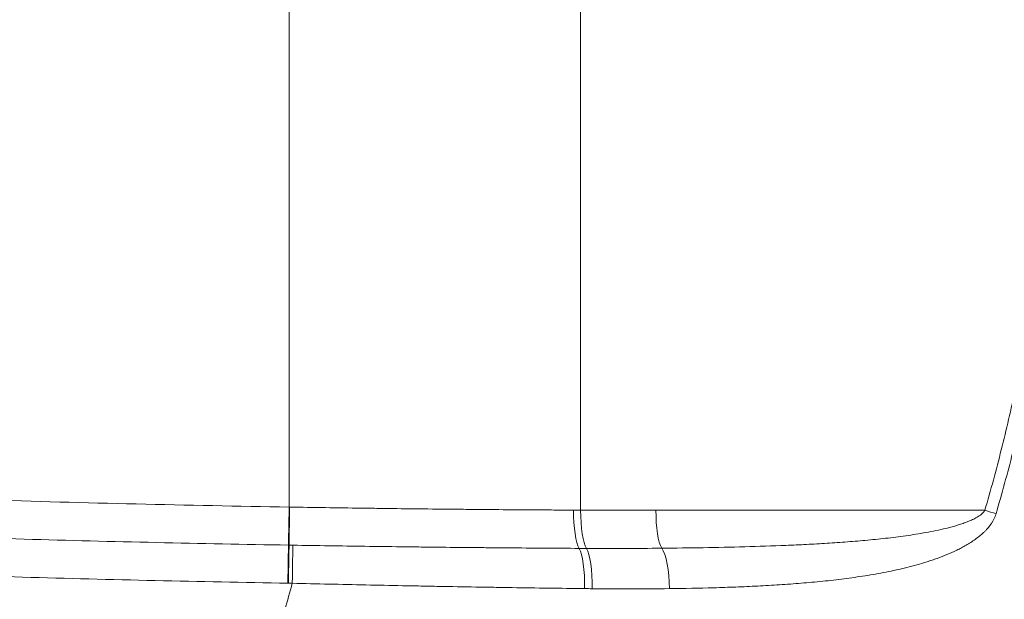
# Model space of a CAD drawing. Header units: millimetres. Extents: x -10 to 594, y 0 to 420.
# Tile 496 of 656: x 268.2 to 271.86, y 236.99 to 239.14. Entities that reach past the tile are written whole.
import ezdxf

# ---------------------------------------------------------------- set-up
doc = ezdxf.new("R2010")
doc.units = ezdxf.units.MM
doc.layers.add('1', color=7, linetype='Continuous', true_color=0xffffff)

msp = doc.modelspace()

# ---------------------------------------------------------------- linework, layer by layer
at = {"layer": '1', "color": 155, "linetype": 'Continuous', "lineweight": 13}
for p, q in [((269.203, 237.3285), (269.203, 240.954)), ((269.203, 237.3285), (269.203, 240.954)), ((270.2852, 240.9655), (270.2852, 237.317)), ((270.2852, 240.9655), (270.2852, 237.317)), ((270.5647, 237.3166), (271.786, 237.3166)), ((270.5647, 237.3166), (271.786, 237.3166))]:
    msp.add_line(p, q, dxfattribs=at)
for centre, major_axis, ratio, start_param, end_param in [((269.203, 237.3285), (0.0025, 0.15), 0.000043, 3.481949, 4.71239), ((269.203, 237.3285), (0.0025, 0.15), 0.000043, 3.481949, 4.71239), ((269.2051, 237.3284), (0.0025, 0.15), 0.000361, 1.570802, 2.801241), ((269.2051, 237.3284), (0.0025, 0.15), 0.000361, 1.570802, 2.801241), ((270.2906, 237.3171), (0.0007, 0.15), 0.211131, 1.571761, 2.817283), ((270.2906, 237.3171), (0.0007, 0.15), 0.211131, 1.571761, 2.817283), ((270.3177, 237.317), (0.0005, 0.15), 0.216396, 1.571501, 2.817503), ((270.3177, 237.317), (0.0005, 0.15), 0.216396, 1.571501, 2.817503), ((270.5971, 237.3166), (0, 0.15), 0.216398, 1.570796, 2.793922), ((270.5971, 237.3166), (0, 0.15), 0.216398, 1.570796, 2.793922), ((271.7535, 237.3166), (-0.144, 0.0419), 0.061743, 4.193033, 4.503065), ((271.7535, 237.3166), (-0.144, 0.0419), 0.061743, 4.193033, 4.503065), ((269.1983, 237.0457), (0.0025, 0.15), 0.000043, 0.339838, 1.570624), ((269.1983, 237.0457), (0.0025, 0.15), 0.000043, 0.339838, 1.570624), ((269.2004, 237.0456), (-0.0025, -0.15), 0.000043, 3.481429, 4.712217), ((269.2004, 237.0456), (-0.0025, -0.15), 0.000043, 3.481429, 4.712217), ((269.2146, 237.0454), (0.0026, 0.15), 0.000043, 0.339744, 1.570615), ((269.2146, 237.0454), (0.0026, 0.15), 0.000043, 0.339744, 1.570615), ((270.2691, 237.0329), (-0.001, -0.15), 0.206081, 1.522942, 2.817653), ((270.2691, 237.0329), (-0.001, -0.15), 0.206081, 1.522942, 2.817653), ((270.2961, 237.0327), (-0.0008, -0.15), 0.211351, 1.521578, 2.817883), ((270.2961, 237.0327), (-0.0008, -0.15), 0.211351, 1.521578, 2.817883), ((270.575, 237.0345), (-0.0028, 0.15), 0.265048, 4.646007, 5.930974), ((270.575, 237.0345), (-0.0028, 0.15), 0.265048, 4.646007, 5.930974), ((261.4488, 239.1412), (0, -8.0436), 1, 1.282019, 1.307198), ((261.4488, 239.1412), (0, -8.0436), 1, 1.282019, 1.307198)]:
    msp.add_ellipse(centre, major_axis=major_axis, ratio=ratio, start_param=start_param, end_param=end_param, dxfattribs=at)
at = {"layer": '1', "color": 155, "linetype": 'Continuous', "lineweight": 18}
for points, knots in [([(284.5775, 228.952), (284.0629, 228.9537), (280.55, 228.9634), (275.5603, 228.9666), (269.0914, 228.9802), (261.365, 228.9915), (253.093, 229.0168), (246.1426, 229.049), (237.9324, 229.0832), (229.7221, 229.1468), (221.4104, 229.2176), (213.4798, 229.2702), (206.5459, 229.3815), (201.6653, 229.4947), (198.0087, 229.6097), (195.2838, 229.7122), (192.5623, 229.8322), (189.8445, 229.9721), (187.1323, 230.1347), (184.0013, 230.3579), (180.6656, 230.6437), (177.6764, 230.9464), (175.0308, 231.254), (172.7261, 231.5541), (170.7602, 231.8342), (169.0929, 232.0893), (167.4314, 232.3618), (165.7771, 232.6521), (164.1317, 232.9614), (162.4961, 233.2899), (160.8704, 233.6384), (159.2551, 234.0075), (157.6503, 234.3986), (156.0563, 234.8116), (154.4731, 235.2471), (153.0632, 235.6582), (151.8138, 236.0415), (150.5694, 236.4394), (149.3323, 236.855), (148.3094, 237.2112), (147.2341, 237.598), (146.0135, 238.0515), (144.899, 238.4795), (143.9937, 238.8395), (142.8887, 239.2923), (141.6886, 239.7983), (140.4932, 240.3166), (139.2067, 240.8922), (137.7303, 241.5763), (136.264, 242.2794), (134.678, 243.0648), (132.8161, 244.0185), (131.1016, 244.9316), (129.3667, 245.8869), (127.7818, 246.7884), (126.4595, 247.5595), (125.26, 248.2694), (124.2258, 248.9078), (123.5002, 249.3548), (122.9184, 249.7159), (122.4836, 249.9833)], [0, 0, 0, 0, 0, 0, 0.015283, 0.104343, 0.148209, 0.192151, 0.229502, 0.260994, 0.310796, 0.392089, 0.436031, 0.476403, 0.496728, 0.517047, 0.537355, 0.544946, 0.557655, 0.577946, 0.598232, 0.618517, 0.638809, 0.657882, 0.668046, 0.678219, 0.688402, 0.698585, 0.708746, 0.718887, 0.729009, 0.739114, 0.749204, 0.759282, 0.76935, 0.779412, 0.78947, 0.799529, 0.804424, 0.809593, 0.819664, 0.829745, 0.833077, 0.83984, 0.849951, 0.856739, 0.860082, 0.870232, 0.880405, 0.890596, 0.900782, 0.910962, 0.921136, 0.935843, 0.956181, 0.961791, 0.973179, 0.97845, 0.983951, 1, 1, 1, 1, 1, 1]), ([(122.4836, 249.9833), (122.9184, 249.7159), (123.5002, 249.3548), (124.2258, 248.9078), (125.26, 248.2694), (126.4595, 247.5595), (127.7818, 246.7884), (129.3667, 245.8869), (131.1016, 244.9316), (132.8161, 244.0185), (134.678, 243.0648), (136.264, 242.2794), (137.7303, 241.5763), (139.2067, 240.8922), (140.4932, 240.3166), (141.6886, 239.7983), (142.8887, 239.2923), (143.9937, 238.8395), (144.899, 238.4795), (146.0135, 238.0515), (147.2341, 237.598), (148.3094, 237.2112), (149.3323, 236.855), (150.5694, 236.4394), (151.8138, 236.0415), (153.0632, 235.6582), (154.4731, 235.2471), (156.0563, 234.8116), (157.6503, 234.3986), (159.2551, 234.0075), (160.8704, 233.6384), (162.4961, 233.2899), (164.1317, 232.9614), (165.7771, 232.6521), (167.4314, 232.3618), (169.0929, 232.0893), (170.7602, 231.8342), (172.7261, 231.5541), (175.0308, 231.254), (177.6764, 230.9464), (180.6656, 230.6437), (184.0013, 230.3579), (187.1323, 230.1347), (189.8445, 229.9721), (192.5623, 229.8322), (195.2838, 229.7122), (198.0087, 229.6097), (201.6653, 229.4947), (206.5459, 229.3815), (213.4798, 229.2702), (221.4104, 229.2176), (229.7221, 229.1468), (237.9324, 229.0832), (246.1426, 229.049), (253.093, 229.0168), (261.365, 228.9915), (269.0914, 228.9802), (275.5603, 228.9666), (280.55, 228.9634), (284.0629, 228.9537), (284.5775, 228.952)], [0, 0, 0, 0, 0, 0, 0.016049, 0.02155, 0.026821, 0.038209, 0.043819, 0.064157, 0.078864, 0.089038, 0.099218, 0.109404, 0.119595, 0.129768, 0.139918, 0.143261, 0.150049, 0.16016, 0.166923, 0.170255, 0.180336, 0.190407, 0.195576, 0.200471, 0.21053, 0.220588, 0.23065, 0.240718, 0.250796, 0.260886, 0.270991, 0.281113, 0.291254, 0.301415, 0.311598, 0.321781, 0.331954, 0.342118, 0.361191, 0.381483, 0.401768, 0.422054, 0.442345, 0.455054, 0.462645, 0.482953, 0.503272, 0.523597, 0.563969, 0.607911, 0.689204, 0.739006, 0.770498, 0.807849, 0.851791, 0.895657, 0.984717, 1, 1, 1, 1, 1, 1]), ([(284.8918, 228.8329), (284.3143, 228.8347), (280.7384, 228.844), (275.6857, 228.8459), (269.1536, 228.8579), (261.3639, 228.8673), (253.0915, 228.8905), (246.1409, 228.9208), (237.9303, 228.953), (229.7195, 229.0144), (221.4076, 229.0831), (213.4743, 229.1337), (206.536, 229.2433), (201.6513, 229.3553), (197.9908, 229.4694), (195.2621, 229.5714), (192.5362, 229.6908), (189.8134, 229.8303), (187.0949, 229.9925), (183.9554, 230.2156), (180.6096, 230.5014), (177.61, 230.8043), (174.9544, 231.1123), (172.6406, 231.413), (170.6666, 231.6937), (168.9917, 231.9496), (167.3224, 232.2229), (165.66, 232.5142), (164.006, 232.8246), (162.3615, 233.1545), (160.7268, 233.5044), (159.102, 233.8752), (157.4877, 234.2682), (155.8839, 234.6833), (154.2909, 235.121), (152.8716, 235.5344), (151.614, 235.9199), (150.3621, 236.3198), (149.1175, 236.7376), (148.0877, 237.0959), (147.0058, 237.4848), (145.7785, 237.9403), (144.6577, 238.3704), (143.7468, 238.7323), (142.6362, 239.187), (141.4304, 239.6951), (140.2293, 240.2154), (138.9366, 240.7935), (137.454, 241.4799), (135.9818, 242.1854), (134.3901, 242.973), (132.5222, 243.9292), (130.802, 244.8447), (129.0623, 245.8022), (127.4732, 246.7053), (126.1482, 247.4776), (124.9458, 248.1888), (123.9094, 248.8282), (123.1824, 249.2757), (122.5998, 249.6372), (122.1647, 249.9045)], [0, 0, 0, 0, 0, 0, 0.017123, 0.106016, 0.1498, 0.19366, 0.230941, 0.262374, 0.312083, 0.393224, 0.437084, 0.477381, 0.497668, 0.517949, 0.53822, 0.545796, 0.558481, 0.578734, 0.598982, 0.619229, 0.639484, 0.658521, 0.668666, 0.67882, 0.688984, 0.699148, 0.70929, 0.719412, 0.729515, 0.739601, 0.749672, 0.759731, 0.769781, 0.779824, 0.789864, 0.799904, 0.80479, 0.809948, 0.820001, 0.830063, 0.833388, 0.840139, 0.850232, 0.857006, 0.860343, 0.870475, 0.880628, 0.8908, 0.900968, 0.911128, 0.921284, 0.935963, 0.956263, 0.961862, 0.973229, 0.97849, 0.983981, 1, 1, 1, 1, 1, 1]), ([(122.1647, 249.9045), (122.5998, 249.6372), (123.1824, 249.2757), (123.9094, 248.8282), (124.9458, 248.1888), (126.1482, 247.4776), (127.4732, 246.7053), (129.0623, 245.8022), (130.802, 244.8447), (132.5222, 243.9292), (134.3901, 242.973), (135.9818, 242.1854), (137.454, 241.4799), (138.9366, 240.7935), (140.2293, 240.2154), (141.4304, 239.6951), (142.6362, 239.187), (143.7468, 238.7323), (144.6577, 238.3704), (145.7785, 237.9403), (147.0058, 237.4848), (148.0877, 237.0959), (149.1175, 236.7376), (150.3621, 236.3198), (151.614, 235.9199), (152.8716, 235.5344), (154.2909, 235.121), (155.8839, 234.6833), (157.4877, 234.2682), (159.102, 233.8752), (160.7268, 233.5044), (162.3615, 233.1545), (164.006, 232.8246), (165.66, 232.5142), (167.3224, 232.2229), (168.9917, 231.9496), (170.6666, 231.6937), (172.6406, 231.413), (174.9544, 231.1123), (177.61, 230.8043), (180.6096, 230.5014), (183.9554, 230.2156), (187.0949, 229.9925), (189.8134, 229.8303), (192.5362, 229.6908), (195.2621, 229.5714), (197.9908, 229.4694), (201.6513, 229.3553), (206.536, 229.2433), (213.4743, 229.1337), (221.4076, 229.0831), (229.7195, 229.0144), (237.9303, 228.953), (246.1409, 228.9208), (253.0915, 228.8905), (261.3639, 228.8673), (269.1536, 228.8579), (275.6857, 228.8459), (280.7384, 228.844), (284.3143, 228.8347), (284.8918, 228.8329)], [0, 0, 0, 0, 0, 0, 0.016019, 0.02151, 0.026771, 0.038138, 0.043737, 0.064037, 0.078716, 0.088872, 0.099032, 0.1092, 0.119372, 0.129525, 0.139657, 0.142994, 0.149768, 0.159861, 0.166612, 0.169937, 0.179999, 0.190052, 0.19521, 0.200096, 0.210136, 0.220176, 0.230219, 0.240269, 0.250328, 0.260399, 0.270485, 0.280588, 0.29071, 0.300852, 0.311016, 0.32118, 0.331334, 0.341479, 0.360516, 0.380771, 0.401018, 0.421266, 0.441519, 0.454204, 0.46178, 0.482051, 0.502332, 0.522619, 0.562916, 0.606776, 0.687917, 0.737626, 0.769059, 0.80634, 0.8502, 0.893984, 0.982877, 1, 1, 1, 1, 1, 1]), ([(130.6289, 243.3076), (130.8637, 243.1835), (131.3909, 242.9065), (132.213, 242.4799), (133.3342, 241.91), (134.7615, 241.2052), (136.26, 240.4886), (137.7707, 239.7907), (139.0908, 239.2018), (140.3168, 238.6719), (141.5469, 238.1548), (142.6819, 237.6911), (143.6181, 237.3201), (144.7661, 236.8807), (146.0214, 236.4159), (147.1314, 236.018), (148.1901, 235.6506), (149.467, 235.2232), (150.7522, 234.8138), (152.0447, 234.4189), (153.5039, 233.9951), (155.1391, 233.5472), (156.7843, 233.1229), (158.4395, 232.7215), (160.1041, 232.343), (161.7775, 231.9862), (163.4594, 231.6504), (165.1496, 231.3345), (166.8469, 231.0386), (168.5495, 230.7613), (170.2563, 230.502), (172.2642, 230.2182), (174.6169, 229.9145), (177.3154, 229.6037), (180.3599, 229.2988), (183.7491, 229.0122), (186.9254, 228.7892), (189.6719, 228.6276), (192.4167, 228.4893), (195.1618, 228.3713), (197.9076, 228.271), (201.586, 228.1593), (206.4897, 228.051), (213.4483, 227.9469), (221.3931, 227.9028), (229.7054, 227.8412), (237.9192, 227.7866), (246.1325, 227.7612), (253.0843, 227.7367), (261.3592, 227.7204), (269.3568, 227.7174), (276.097, 227.7106), (281.3557, 227.7137), (285.1358, 227.7053), (285.9197, 227.703)], [0, 0, 0, 0, 0, 0, 0.00874, 0.019595, 0.030455, 0.041323, 0.052195, 0.063047, 0.073876, 0.077443, 0.084684, 0.095471, 0.102687, 0.106241, 0.116996, 0.12774, 0.133254, 0.138476, 0.149208, 0.159939, 0.170674, 0.181415, 0.192166, 0.202931, 0.213711, 0.22451, 0.235328, 0.246169, 0.257032, 0.267897, 0.278749, 0.289592, 0.309941, 0.331589, 0.353231, 0.374873, 0.39652, 0.410078, 0.418176, 0.439843, 0.461519, 0.483203, 0.526275, 0.573154, 0.659881, 0.713012, 0.746609, 0.786457, 0.833337, 0.880134, 0.975148, 1, 1, 1, 1, 1, 1]), ([(285.9197, 227.703), (285.1358, 227.7053), (281.3557, 227.7137), (276.097, 227.7106), (269.3568, 227.7174), (261.3592, 227.7204), (253.0843, 227.7367), (246.1325, 227.7612), (237.9192, 227.7866), (229.7054, 227.8412), (221.3931, 227.9028), (213.4483, 227.9469), (206.4897, 228.051), (201.586, 228.1593), (197.9076, 228.271), (195.1618, 228.3713), (192.4167, 228.4893), (189.6719, 228.6276), (186.9254, 228.7892), (183.7491, 229.0122), (180.3599, 229.2988), (177.3154, 229.6037), (174.6169, 229.9145), (172.2642, 230.2182), (170.2563, 230.502), (168.5495, 230.7613), (166.8469, 231.0386), (165.1496, 231.3345), (163.4594, 231.6504), (161.7775, 231.9862), (160.1041, 232.343), (158.4395, 232.7215), (156.7843, 233.1229), (155.1391, 233.5472), (153.5039, 233.9951), (152.0447, 234.4189), (150.7522, 234.8138), (149.467, 235.2232), (148.1901, 235.6506), (147.1314, 236.018), (146.0214, 236.4159), (144.7661, 236.8807), (143.6181, 237.3201), (142.6819, 237.6911), (141.5469, 238.1548), (140.3168, 238.6719), (139.0908, 239.2018), (137.7707, 239.7907), (136.26, 240.4886), (134.7615, 241.2052), (133.3342, 241.91), (132.213, 242.4799), (131.3909, 242.9065), (130.8637, 243.1835), (130.6289, 243.3076)], [0, 0, 0, 0, 0, 0, 0.024852, 0.119866, 0.166663, 0.213543, 0.253391, 0.286988, 0.340119, 0.426846, 0.473725, 0.516797, 0.538481, 0.560157, 0.581824, 0.589922, 0.60348, 0.625127, 0.646769, 0.668411, 0.690059, 0.710408, 0.721251, 0.732103, 0.742968, 0.753831, 0.764672, 0.77549, 0.786289, 0.797069, 0.807834, 0.818585, 0.829326, 0.840061, 0.850792, 0.861524, 0.866746, 0.87226, 0.883004, 0.893759, 0.897313, 0.904529, 0.915316, 0.922557, 0.926124, 0.936953, 0.947805, 0.958677, 0.969545, 0.980405, 0.99126, 1, 1, 1, 1, 1, 1])]:
    msp.add_open_spline(points, degree=5, knots=knots, dxfattribs=at)
at = {"layer": '1', "color": 155, "linetype": 'Continuous', "lineweight": 13}
for points, knots in [([(271.786, 237.3166), (271.8076, 237.3911), (271.8279, 237.466), (271.8656, 237.6163), (271.883, 237.6917), (271.9151, 237.8431), (271.9299, 237.919), (271.9566, 238.0715), (271.9806, 238.2245), (271.9992, 238.3786), (272.0082, 238.4656), (272.0091, 238.4752), (272.011, 238.4946), (272.012, 238.5043), (272.0147, 238.5333), (272.0199, 238.5913), (272.0244, 238.6493), (272.0322, 238.7651), (272.0361, 238.8422), (272.0412, 238.9961), (272.0436, 239.1498), (272.0394, 239.3795), (272.0273, 239.6084), (272.0074, 239.8366), (271.9889, 239.9883), (271.9678, 240.1397), (271.9559, 240.2152), (271.9294, 240.3661), (271.9148, 240.4414), (271.8828, 240.5917), (271.8654, 240.6667), (271.8279, 240.8165), (271.8076, 240.8913), (271.786, 240.9659)], [0, 0, 0, 0, 0.0625, 0.0625, 0.125, 0.125, 0.1875, 0.1875, 0.25, 0.3125, 0.3125, 0.320313, 0.320313, 0.328125, 0.328125, 0.34375, 0.375, 0.375, 0.4375, 0.4375, 0.5, 0.5625, 0.625, 0.6875, 0.75, 0.75, 0.8125, 0.8125, 0.875, 0.875, 0.9375, 0.9375, 1, 1, 1, 1]), ([(271.786, 237.3166), (271.8076, 237.3911), (271.8279, 237.466), (271.8656, 237.6163), (271.883, 237.6917), (271.9151, 237.8431), (271.9299, 237.919), (271.9566, 238.0715), (271.9806, 238.2245), (271.9992, 238.3786), (272.0082, 238.4656), (272.0091, 238.4752), (272.011, 238.4946), (272.012, 238.5043), (272.0147, 238.5333), (272.0199, 238.5913), (272.0244, 238.6493), (272.0322, 238.7651), (272.0361, 238.8422), (272.0412, 238.9961), (272.0436, 239.1498), (272.0394, 239.3795), (272.0273, 239.6084), (272.0074, 239.8366), (271.9889, 239.9883), (271.9678, 240.1397), (271.9559, 240.2152), (271.9294, 240.3661), (271.9148, 240.4414), (271.8828, 240.5917), (271.8654, 240.6667), (271.8279, 240.8165), (271.8076, 240.8913), (271.786, 240.9659)], [0, 0, 0, 0, 0.0625, 0.0625, 0.125, 0.125, 0.1875, 0.1875, 0.25, 0.3125, 0.3125, 0.320312, 0.320312, 0.328125, 0.328125, 0.34375, 0.375, 0.375, 0.4375, 0.4375, 0.5, 0.5625, 0.625, 0.6875, 0.75, 0.75, 0.8125, 0.8125, 0.875, 0.875, 0.9375, 0.9375, 1, 1, 1, 1]), ([(271.8272, 240.979), (271.8493, 240.9039), (271.8698, 240.8287), (271.9079, 240.6779), (271.9256, 240.6024), (271.958, 240.4511), (271.9729, 240.3753), (271.9998, 240.2235), (272.0119, 240.1474), (272.0334, 239.995), (272.0522, 239.8424), (272.0724, 239.6127), (272.0847, 239.3822), (272.0891, 239.1509), (272.0866, 238.9962), (272.0815, 238.8412), (272.0775, 238.7636), (272.0696, 238.647), (272.0651, 238.5886), (272.0598, 238.5302), (272.057, 238.5009), (272.0561, 238.4912), (272.0541, 238.4717), (272.0492, 238.423), (272.0415, 238.3549), (272.0342, 238.2967), (272.0291, 238.2578), (272.0265, 238.2384), (272.0129, 238.1415), (272.0007, 238.0643), (271.9735, 237.9105), (271.9585, 237.8338), (271.9258, 237.6812), (271.9081, 237.6053), (271.8698, 237.4539), (271.8492, 237.3785), (271.8272, 237.3035)], [0, 0, 0, 0, 0.0625, 0.0625, 0.125, 0.125, 0.1875, 0.1875, 0.25, 0.25, 0.3125, 0.375, 0.4375, 0.5, 0.5625, 0.5625, 0.625, 0.625, 0.65625, 0.671875, 0.671875, 0.679688, 0.679688, 0.6875, 0.71875, 0.734375, 0.734375, 0.75, 0.75, 0.8125, 0.8125, 0.875, 0.875, 0.9375, 0.9375, 1, 1, 1, 1]), ([(271.8272, 240.979), (271.8493, 240.9039), (271.8698, 240.8287), (271.9079, 240.6779), (271.9256, 240.6024), (271.958, 240.4511), (271.9729, 240.3753), (271.9998, 240.2235), (272.0119, 240.1474), (272.0334, 239.995), (272.0522, 239.8424), (272.0724, 239.6127), (272.0847, 239.3822), (272.0891, 239.1509), (272.0866, 238.9962), (272.0815, 238.8412), (272.0775, 238.7636), (272.0696, 238.647), (272.0651, 238.5886), (272.0598, 238.5302), (272.057, 238.5009), (272.0561, 238.4912), (272.0541, 238.4717), (272.0492, 238.423), (272.0415, 238.3549), (272.0342, 238.2967), (272.0291, 238.2578), (272.0265, 238.2384), (272.0129, 238.1415), (272.0007, 238.0643), (271.9735, 237.9105), (271.9585, 237.8338), (271.9258, 237.6812), (271.9081, 237.6053), (271.8698, 237.4539), (271.8492, 237.3785), (271.8272, 237.3035)], [0, 0, 0, 0, 0.0625, 0.0625, 0.125, 0.125, 0.1875, 0.1875, 0.25, 0.25, 0.3125, 0.375, 0.4375, 0.5, 0.5625, 0.5625, 0.625, 0.625, 0.65625, 0.671875, 0.671875, 0.679687, 0.679687, 0.6875, 0.71875, 0.734375, 0.734375, 0.75, 0.75, 0.8125, 0.8125, 0.875, 0.875, 0.9375, 0.9375, 1, 1, 1, 1]), ([(260.1998, 238.3205), (260.2445, 238.3041), (260.2894, 238.2884), (260.3793, 238.2582), (260.4245, 238.2437), (260.5149, 238.2156), (260.5603, 238.2021), (260.6512, 238.1758), (260.6968, 238.1631), (260.788, 238.1384), (260.8338, 238.1264), (260.9254, 238.103), (260.9713, 238.0917), (261.1091, 238.0584), (261.2013, 238.0375), (261.3861, 237.9973), (261.4787, 237.9782), (261.6644, 237.9416), (261.7574, 237.924), (261.8971, 237.8988), (261.9438, 237.8905), (262.0138, 237.8784), (262.0371, 237.8744), (262.0838, 237.8664), (262.1072, 237.8625), (262.224, 237.8431), (262.3176, 237.8281), (262.5047, 237.7993), (262.5984, 237.7854), (262.7858, 237.7587), (262.8795, 237.7458), (263.0671, 237.7209), (263.161, 237.7089), (263.3488, 237.6856), (263.4427, 237.6744), (263.7246, 237.6419), (263.9127, 237.6217), (264.2892, 237.5839), (264.4775, 237.5663), (264.8545, 237.5333), (265.0431, 237.518), (265.4206, 237.4893), (265.6094, 237.476), (265.8455, 237.4605), (265.8928, 237.4574), (265.9873, 237.4515), (266.0345, 237.4485), (266.1763, 237.4399), (266.2708, 237.4344), (266.5543, 237.4185), (266.7434, 237.4088), (267.1216, 237.3909), (267.3107, 237.3828), (267.689, 237.368), (267.8782, 237.3614), (268.2566, 237.3496), (268.4459, 237.3444), (268.8244, 237.3354), (269.0137, 237.3316), (269.203, 237.3285)], [0, 0, 0, 0, 0.015625, 0.015625, 0.03125, 0.03125, 0.046875, 0.046875, 0.0625, 0.0625, 0.078125, 0.078125, 0.09375, 0.09375, 0.125, 0.125, 0.15625, 0.15625, 0.1875, 0.1875, 0.203125, 0.203125, 0.210938, 0.210938, 0.21875, 0.21875, 0.25, 0.25, 0.28125, 0.28125, 0.3125, 0.3125, 0.34375, 0.34375, 0.375, 0.375, 0.4375, 0.4375, 0.5, 0.5, 0.5625, 0.5625, 0.625, 0.625, 0.640625, 0.640625, 0.65625, 0.65625, 0.6875, 0.6875, 0.75, 0.75, 0.8125, 0.8125, 0.875, 0.875, 0.9375, 0.9375, 1, 1, 1, 1]), ([(260.1998, 238.3205), (260.2445, 238.3041), (260.2894, 238.2884), (260.3793, 238.2582), (260.4245, 238.2437), (260.5149, 238.2156), (260.5603, 238.2021), (260.6512, 238.1758), (260.6968, 238.1631), (260.788, 238.1384), (260.8338, 238.1264), (260.9254, 238.103), (260.9713, 238.0917), (261.1091, 238.0584), (261.2013, 238.0375), (261.3861, 237.9973), (261.4787, 237.9782), (261.6644, 237.9416), (261.7574, 237.924), (261.8971, 237.8988), (261.9438, 237.8905), (262.0138, 237.8784), (262.0371, 237.8744), (262.0838, 237.8664), (262.1072, 237.8625), (262.224, 237.8431), (262.3176, 237.8281), (262.5047, 237.7993), (262.5984, 237.7854), (262.7858, 237.7587), (262.8795, 237.7458), (263.0671, 237.7209), (263.161, 237.7089), (263.3488, 237.6856), (263.4427, 237.6744), (263.7246, 237.6419), (263.9127, 237.6217), (264.2892, 237.5839), (264.4775, 237.5663), (264.8545, 237.5333), (265.0431, 237.518), (265.4206, 237.4893), (265.6094, 237.476), (265.8455, 237.4605), (265.8928, 237.4574), (265.9873, 237.4515), (266.0345, 237.4485), (266.1763, 237.4399), (266.2708, 237.4344), (266.5543, 237.4185), (266.7434, 237.4088), (267.1216, 237.3909), (267.3107, 237.3828), (267.689, 237.368), (267.8782, 237.3614), (268.2566, 237.3496), (268.4459, 237.3444), (268.8244, 237.3354), (269.0137, 237.3316), (269.203, 237.3285)], [0, 0, 0, 0, 0.015625, 0.015625, 0.03125, 0.03125, 0.046875, 0.046875, 0.0625, 0.0625, 0.078125, 0.078125, 0.09375, 0.09375, 0.125, 0.125, 0.15625, 0.15625, 0.1875, 0.1875, 0.203125, 0.203125, 0.210937, 0.210937, 0.21875, 0.21875, 0.25, 0.25, 0.28125, 0.28125, 0.3125, 0.3125, 0.34375, 0.34375, 0.375, 0.375, 0.4375, 0.4375, 0.5, 0.5, 0.5625, 0.5625, 0.625, 0.625, 0.640625, 0.640625, 0.65625, 0.65625, 0.6875, 0.6875, 0.75, 0.75, 0.8125, 0.8125, 0.875, 0.875, 0.9375, 0.9375, 1, 1, 1, 1]), ([(261.3874, 237.8529), (261.4676, 237.8362), (261.5478, 237.8202), (261.6683, 237.7971), (261.7086, 237.7895), (261.789, 237.7746), (261.8293, 237.7673), (261.9501, 237.7457), (262.0307, 237.7318), (262.1921, 237.705), (262.2728, 237.6921), (262.4344, 237.6669), (262.5152, 237.6548), (262.677, 237.6312), (262.758, 237.6198), (263.001, 237.5866), (263.1631, 237.5658), (263.4878, 237.5265), (263.6503, 237.508), (263.8942, 237.4818), (263.9756, 237.4734), (264.1383, 237.4569), (264.2197, 237.4489), (264.3826, 237.4334), (264.464, 237.4259), (264.627, 237.4112), (264.7085, 237.4041), (264.953, 237.3834), (265.1161, 237.3705), (265.4423, 237.346), (265.6054, 237.3346), (265.9319, 237.313), (266.0951, 237.3029), (266.4217, 237.2841), (266.585, 237.2753), (266.8301, 237.2631), (266.9118, 237.2592), (267.0752, 237.2516), (267.1569, 237.248), (267.4021, 237.2376), (267.5655, 237.2312), (267.8925, 237.2195), (268.056, 237.2142), (268.5465, 237.1999), (268.8736, 237.1925), (269.2007, 237.1871)], [0, 0, 0, 0, 0.03125, 0.03125, 0.046875, 0.046875, 0.0625, 0.0625, 0.09375, 0.09375, 0.125, 0.125, 0.15625, 0.15625, 0.1875, 0.1875, 0.25, 0.25, 0.3125, 0.3125, 0.34375, 0.34375, 0.375, 0.375, 0.40625, 0.40625, 0.4375, 0.4375, 0.5, 0.5, 0.5625, 0.5625, 0.625, 0.625, 0.6875, 0.6875, 0.71875, 0.71875, 0.75, 0.75, 0.8125, 0.8125, 0.875, 0.875, 1, 1, 1, 1]), ([(261.3874, 237.8529), (261.4676, 237.8362), (261.5478, 237.8202), (261.6683, 237.7971), (261.7086, 237.7895), (261.789, 237.7746), (261.8293, 237.7673), (261.9501, 237.7457), (262.0307, 237.7318), (262.1921, 237.705), (262.2728, 237.6921), (262.4344, 237.6669), (262.5152, 237.6548), (262.677, 237.6312), (262.758, 237.6198), (263.001, 237.5866), (263.1631, 237.5658), (263.4878, 237.5265), (263.6503, 237.508), (263.8942, 237.4818), (263.9756, 237.4734), (264.1383, 237.4569), (264.2197, 237.4489), (264.3826, 237.4334), (264.464, 237.4259), (264.627, 237.4112), (264.7085, 237.4041), (264.953, 237.3834), (265.1161, 237.3705), (265.4423, 237.346), (265.6054, 237.3346), (265.9319, 237.313), (266.0951, 237.3029), (266.4217, 237.2841), (266.585, 237.2753), (266.8301, 237.2631), (266.9118, 237.2592), (267.0752, 237.2516), (267.1569, 237.248), (267.4021, 237.2376), (267.5655, 237.2312), (267.8925, 237.2195), (268.056, 237.2142), (268.5465, 237.1999), (268.8736, 237.1925), (269.2007, 237.1871)], [0, 0, 0, 0, 0.03125, 0.03125, 0.046875, 0.046875, 0.0625, 0.0625, 0.09375, 0.09375, 0.125, 0.125, 0.15625, 0.15625, 0.1875, 0.1875, 0.25, 0.25, 0.3125, 0.3125, 0.34375, 0.34375, 0.375, 0.375, 0.40625, 0.40625, 0.4375, 0.4375, 0.5, 0.5, 0.5625, 0.5625, 0.625, 0.625, 0.6875, 0.6875, 0.71875, 0.71875, 0.75, 0.75, 0.8125, 0.8125, 0.875, 0.875, 1, 1, 1, 1]), ([(269.1983, 237.0457), (268.8701, 237.0511), (268.5419, 237.0586), (268.0497, 237.0729), (267.8857, 237.0782), (267.5576, 237.0899), (267.3936, 237.0964), (267.1476, 237.1069), (267.0656, 237.1105), (266.9017, 237.1181), (266.8197, 237.122), (266.5738, 237.1343), (266.4099, 237.1431), (266.0822, 237.162), (265.9184, 237.1722), (265.5909, 237.1938), (265.4272, 237.2053), (265.0998, 237.2299), (264.9362, 237.2429), (264.6909, 237.2637), (264.6091, 237.2708), (264.4456, 237.2855), (264.3639, 237.2931), (264.2005, 237.3087), (264.1188, 237.3167), (263.9555, 237.3333), (263.8739, 237.3418), (263.6291, 237.3681), (263.4661, 237.3866), (263.1403, 237.4261), (262.9776, 237.447), (262.7338, 237.4804), (262.6526, 237.4919), (262.4903, 237.5155), (262.4091, 237.5277), (262.247, 237.553), (262.166, 237.566), (262.0041, 237.5929), (261.9232, 237.6068), (261.802, 237.6285), (261.7616, 237.6358), (261.6808, 237.6508), (261.6405, 237.6584), (261.5195, 237.6817), (261.439, 237.6977), (261.3586, 237.7144)], [0, 0, 0, 0, 0.125, 0.125, 0.1875, 0.1875, 0.25, 0.25, 0.28125, 0.28125, 0.3125, 0.3125, 0.375, 0.375, 0.4375, 0.4375, 0.5, 0.5, 0.5625, 0.5625, 0.59375, 0.59375, 0.625, 0.625, 0.65625, 0.65625, 0.6875, 0.6875, 0.75, 0.75, 0.8125, 0.8125, 0.84375, 0.84375, 0.875, 0.875, 0.90625, 0.90625, 0.9375, 0.9375, 0.953125, 0.953125, 0.96875, 0.96875, 1, 1, 1, 1]), ([(269.1983, 237.0457), (268.8701, 237.0511), (268.5419, 237.0586), (268.0497, 237.0729), (267.8857, 237.0782), (267.5576, 237.0899), (267.3936, 237.0964), (267.1476, 237.1069), (267.0656, 237.1105), (266.9017, 237.1181), (266.8197, 237.122), (266.5738, 237.1343), (266.4099, 237.1431), (266.0822, 237.162), (265.9184, 237.1722), (265.5909, 237.1938), (265.4272, 237.2053), (265.0998, 237.2299), (264.9362, 237.2429), (264.6909, 237.2637), (264.6091, 237.2708), (264.4456, 237.2855), (264.3639, 237.2931), (264.2005, 237.3087), (264.1188, 237.3167), (263.9555, 237.3333), (263.8739, 237.3418), (263.6291, 237.3681), (263.4661, 237.3866), (263.1403, 237.4261), (262.9776, 237.447), (262.7338, 237.4804), (262.6526, 237.4919), (262.4903, 237.5155), (262.4091, 237.5277), (262.247, 237.553), (262.166, 237.566), (262.0041, 237.5929), (261.9232, 237.6068), (261.802, 237.6285), (261.7616, 237.6358), (261.6808, 237.6508), (261.6405, 237.6584), (261.5195, 237.6817), (261.439, 237.6977), (261.3586, 237.7144)], [0, 0, 0, 0, 0.125, 0.125, 0.1875, 0.1875, 0.25, 0.25, 0.28125, 0.28125, 0.3125, 0.3125, 0.375, 0.375, 0.4375, 0.4375, 0.5, 0.5, 0.5625, 0.5625, 0.59375, 0.59375, 0.625, 0.625, 0.65625, 0.65625, 0.6875, 0.6875, 0.75, 0.75, 0.8125, 0.8125, 0.84375, 0.84375, 0.875, 0.875, 0.90625, 0.90625, 0.9375, 0.9375, 0.953125, 0.953125, 0.96875, 0.96875, 1, 1, 1, 1]), ([(269.2051, 237.3285), (269.2493, 237.3277), (269.2936, 237.327), (269.382, 237.3256), (269.4262, 237.325), (269.4925, 237.3241), (269.5146, 237.3238), (269.5587, 237.3232), (269.6249, 237.3224), (269.691, 237.3216), (269.757, 237.3209), (269.779, 237.3207), (269.8229, 237.3203), (269.8888, 237.3196), (269.9981, 237.3187), (270.0853, 237.3181), (270.1505, 237.3177), (270.1722, 237.3176), (270.2156, 237.3173), (270.2373, 237.3172), (270.2589, 237.3171)], [0, 0, 0, 0, 0.125, 0.125, 0.25, 0.25, 0.3125, 0.3125, 0.375, 0.5, 0.5, 0.5625, 0.5625, 0.625, 0.75, 0.875, 0.875, 0.9375, 0.9375, 1, 1, 1, 1]), ([(269.2051, 237.3285), (269.2493, 237.3277), (269.2936, 237.327), (269.382, 237.3256), (269.4262, 237.325), (269.4925, 237.3241), (269.5146, 237.3238), (269.5587, 237.3232), (269.6249, 237.3224), (269.691, 237.3216), (269.757, 237.3209), (269.779, 237.3207), (269.8229, 237.3203), (269.8888, 237.3196), (269.9981, 237.3187), (270.0853, 237.3181), (270.1505, 237.3177), (270.1722, 237.3176), (270.2156, 237.3173), (270.2373, 237.3172), (270.2589, 237.3171)], [0, 0, 0, 0, 0.125, 0.125, 0.25, 0.25, 0.3125, 0.3125, 0.375, 0.5, 0.5, 0.5625, 0.5625, 0.625, 0.75, 0.875, 0.875, 0.9375, 0.9375, 1, 1, 1, 1]), ([(270.5861, 237.1755), (270.6377, 237.176), (270.6892, 237.1767), (270.792, 237.1784), (270.8433, 237.1795), (270.9456, 237.1823), (270.9966, 237.184), (271.073, 237.1872), (271.0985, 237.1883), (271.1493, 237.1909), (271.1747, 237.1923), (271.2254, 237.1955), (271.2506, 237.1972), (271.3011, 237.2011), (271.3263, 237.2032), (271.3767, 237.2079), (271.4018, 237.2105), (271.4519, 237.2163), (271.4769, 237.2195), (271.5143, 237.225), (271.5268, 237.2269), (271.5516, 237.231), (271.5641, 237.2332), (271.5888, 237.2378), (271.6012, 237.2403), (271.6258, 237.2456), (271.6381, 237.2485), (271.6565, 237.2532), (271.6626, 237.2548), (271.6747, 237.2582), (271.6808, 237.26), (271.6928, 237.2637), (271.6988, 237.2657), (271.7107, 237.2698), (271.7167, 237.272), (271.7284, 237.2767), (271.7343, 237.2792), (271.7429, 237.2833), (271.7458, 237.2847), (271.7515, 237.2877), (271.7543, 237.2893), (271.7598, 237.2925), (271.7625, 237.2942), (271.7678, 237.2979), (271.7704, 237.2998), (271.7742, 237.303), (271.7754, 237.304), (271.7778, 237.3063), (271.7789, 237.3074), (271.7811, 237.3098), (271.7822, 237.3111), (271.7842, 237.3137), (271.7851, 237.3151), (271.786, 237.3166)], [0, 0, 0, 0, 0.125, 0.125, 0.25, 0.25, 0.375, 0.375, 0.4375, 0.4375, 0.5, 0.5, 0.5625, 0.5625, 0.625, 0.625, 0.6875, 0.6875, 0.75, 0.75, 0.78125, 0.78125, 0.8125, 0.8125, 0.84375, 0.84375, 0.875, 0.875, 0.890625, 0.890625, 0.90625, 0.90625, 0.921875, 0.921875, 0.9375, 0.9375, 0.953125, 0.953125, 0.960937, 0.960937, 0.96875, 0.96875, 0.976562, 0.976562, 0.984375, 0.984375, 0.988281, 0.988281, 0.992187, 0.992187, 0.996094, 0.996094, 1, 1, 1, 1]), ([(270.5861, 237.1755), (270.6377, 237.176), (270.6892, 237.1767), (270.792, 237.1784), (270.8433, 237.1795), (270.9456, 237.1823), (270.9966, 237.184), (271.073, 237.1872), (271.0985, 237.1883), (271.1493, 237.1909), (271.1747, 237.1923), (271.2254, 237.1955), (271.2506, 237.1972), (271.3011, 237.2011), (271.3263, 237.2032), (271.3767, 237.2079), (271.4018, 237.2105), (271.4519, 237.2163), (271.4769, 237.2195), (271.5143, 237.225), (271.5268, 237.2269), (271.5516, 237.231), (271.5641, 237.2332), (271.5888, 237.2378), (271.6012, 237.2403), (271.6258, 237.2456), (271.6381, 237.2485), (271.6565, 237.2532), (271.6626, 237.2548), (271.6747, 237.2582), (271.6808, 237.26), (271.6928, 237.2637), (271.6988, 237.2657), (271.7107, 237.2698), (271.7167, 237.272), (271.7284, 237.2767), (271.7343, 237.2792), (271.7429, 237.2833), (271.7458, 237.2847), (271.7515, 237.2877), (271.7543, 237.2893), (271.7598, 237.2925), (271.7625, 237.2942), (271.7678, 237.2979), (271.7704, 237.2998), (271.7742, 237.303), (271.7754, 237.304), (271.7778, 237.3063), (271.7789, 237.3074), (271.7811, 237.3098), (271.7822, 237.3111), (271.7842, 237.3137), (271.7851, 237.3151), (271.786, 237.3166)], [0, 0, 0, 0, 0.125, 0.125, 0.25, 0.25, 0.375, 0.375, 0.4375, 0.4375, 0.5, 0.5, 0.5625, 0.5625, 0.625, 0.625, 0.6875, 0.6875, 0.75, 0.75, 0.78125, 0.78125, 0.8125, 0.8125, 0.84375, 0.84375, 0.875, 0.875, 0.890625, 0.890625, 0.90625, 0.90625, 0.921875, 0.921875, 0.9375, 0.9375, 0.953125, 0.953125, 0.960937, 0.960937, 0.96875, 0.96875, 0.976562, 0.976562, 0.984375, 0.984375, 0.988281, 0.988281, 0.992187, 0.992187, 0.996094, 0.996094, 1, 1, 1, 1]), ([(271.8272, 237.3035), (271.8262, 237.3), (271.825, 237.2966), (271.8224, 237.2899), (271.8209, 237.2867), (271.8185, 237.2819), (271.8177, 237.2803), (271.8159, 237.2772), (271.8151, 237.2756), (271.8123, 237.271), (271.8104, 237.2681), (271.8044, 237.2594), (271.8, 237.254), (271.7932, 237.2462), (271.7909, 237.2437), (271.7873, 237.2399), (271.786, 237.2387), (271.7836, 237.2363), (271.7823, 237.2351), (271.7761, 237.2292), (271.771, 237.2247), (271.7606, 237.2162), (271.7552, 237.2121), (271.7444, 237.2044), (271.7389, 237.2006), (271.7277, 237.1935), (271.7221, 237.19), (271.7106, 237.1834), (271.7048, 237.1802), (271.696, 237.1755), (271.6931, 237.174), (271.6872, 237.171), (271.6842, 237.1696), (271.6694, 237.1623), (271.6574, 237.157), (271.6331, 237.1469), (271.6208, 237.1422), (271.6023, 237.1355), (271.5961, 237.1333), (271.5837, 237.1291), (271.5774, 237.1271), (271.5587, 237.1212), (271.5461, 237.1175), (271.5209, 237.1104), (271.5083, 237.1071), (271.4702, 237.0976), (271.4447, 237.092), (271.3933, 237.0819), (271.3674, 237.0773), (271.3154, 237.069), (271.2893, 237.0653), (271.2498, 237.0603), (271.2366, 237.0587), (271.2102, 237.0557), (271.197, 237.0542), (271.1572, 237.0502), (271.1305, 237.0477), (271.0772, 237.0434), (271.0504, 237.0414), (270.9967, 237.0379), (270.9697, 237.0364), (270.9157, 237.0337), (270.8886, 237.0325), (270.8343, 237.0304), (270.8071, 237.0294), (270.7251, 237.0271), (270.6701, 237.026), (270.6149, 237.0253)], [0, 0, 0, 0, 0.007812, 0.007812, 0.015625, 0.015625, 0.019531, 0.019531, 0.023437, 0.023437, 0.03125, 0.03125, 0.046875, 0.046875, 0.054687, 0.054687, 0.058594, 0.058594, 0.0625, 0.0625, 0.078125, 0.078125, 0.09375, 0.09375, 0.109375, 0.109375, 0.125, 0.125, 0.140625, 0.140625, 0.148437, 0.148437, 0.15625, 0.15625, 0.1875, 0.1875, 0.21875, 0.21875, 0.234375, 0.234375, 0.25, 0.25, 0.28125, 0.28125, 0.3125, 0.3125, 0.375, 0.375, 0.4375, 0.4375, 0.5, 0.5, 0.53125, 0.53125, 0.5625, 0.5625, 0.625, 0.625, 0.6875, 0.6875, 0.75, 0.75, 0.8125, 0.8125, 0.875, 0.875, 1, 1, 1, 1]), ([(271.8272, 237.3035), (271.8262, 237.3), (271.825, 237.2966), (271.8224, 237.2899), (271.8209, 237.2867), (271.8185, 237.2819), (271.8177, 237.2803), (271.8159, 237.2772), (271.8151, 237.2756), (271.8123, 237.271), (271.8104, 237.2681), (271.8044, 237.2594), (271.8, 237.254), (271.7932, 237.2462), (271.7909, 237.2437), (271.7873, 237.2399), (271.786, 237.2387), (271.7836, 237.2363), (271.7823, 237.2351), (271.7761, 237.2292), (271.771, 237.2247), (271.7606, 237.2162), (271.7552, 237.2121), (271.7444, 237.2044), (271.7389, 237.2006), (271.7277, 237.1935), (271.7221, 237.19), (271.7106, 237.1834), (271.7048, 237.1802), (271.696, 237.1755), (271.6931, 237.174), (271.6872, 237.171), (271.6842, 237.1696), (271.6694, 237.1623), (271.6574, 237.157), (271.6331, 237.1469), (271.6208, 237.1422), (271.6023, 237.1355), (271.5961, 237.1333), (271.5837, 237.1291), (271.5774, 237.1271), (271.5587, 237.1212), (271.5461, 237.1175), (271.5209, 237.1104), (271.5083, 237.1071), (271.4702, 237.0976), (271.4447, 237.092), (271.3933, 237.0819), (271.3674, 237.0773), (271.3154, 237.069), (271.2893, 237.0653), (271.2498, 237.0603), (271.2366, 237.0587), (271.2102, 237.0557), (271.197, 237.0542), (271.1572, 237.0502), (271.1305, 237.0477), (271.0772, 237.0434), (271.0504, 237.0414), (270.9967, 237.0379), (270.9697, 237.0364), (270.9157, 237.0337), (270.8886, 237.0325), (270.8343, 237.0304), (270.8071, 237.0294), (270.7251, 237.0271), (270.6701, 237.026), (270.6149, 237.0253)], [0, 0, 0, 0, 0.007813, 0.007813, 0.015625, 0.015625, 0.019531, 0.019531, 0.023438, 0.023438, 0.03125, 0.03125, 0.046875, 0.046875, 0.054688, 0.054688, 0.058594, 0.058594, 0.0625, 0.0625, 0.078125, 0.078125, 0.09375, 0.09375, 0.109375, 0.109375, 0.125, 0.125, 0.140625, 0.140625, 0.148438, 0.148438, 0.15625, 0.15625, 0.1875, 0.1875, 0.21875, 0.21875, 0.234375, 0.234375, 0.25, 0.25, 0.28125, 0.28125, 0.3125, 0.3125, 0.375, 0.375, 0.4375, 0.4375, 0.5, 0.5, 0.53125, 0.53125, 0.5625, 0.5625, 0.625, 0.625, 0.6875, 0.6875, 0.75, 0.75, 0.8125, 0.8125, 0.875, 0.875, 1, 1, 1, 1]), ([(269.2171, 237.1868), (269.3063, 237.1853), (269.3955, 237.184), (269.529, 237.1821), (269.5735, 237.1815), (269.6402, 237.1807), (269.6624, 237.1804), (269.7068, 237.1799), (269.729, 237.1796), (269.7956, 237.1789), (269.8399, 237.1784), (269.9063, 237.1778), (269.9284, 237.1776), (269.9725, 237.1772), (269.9946, 237.177), (270.1048, 237.1761), (270.1925, 237.1755), (270.2798, 237.175)], [0, 0, 0, 0, 0.25, 0.25, 0.375, 0.375, 0.4375, 0.4375, 0.5, 0.5, 0.625, 0.625, 0.6875, 0.6875, 0.75, 0.75, 1, 1, 1, 1]), ([(269.2171, 237.1868), (269.3063, 237.1853), (269.3955, 237.184), (269.529, 237.1821), (269.5735, 237.1815), (269.6402, 237.1807), (269.6624, 237.1804), (269.7068, 237.1799), (269.729, 237.1796), (269.7956, 237.1789), (269.8399, 237.1784), (269.9063, 237.1778), (269.9284, 237.1776), (269.9725, 237.1772), (269.9946, 237.177), (270.1048, 237.1761), (270.1925, 237.1755), (270.2798, 237.175)], [0, 0, 0, 0, 0.25, 0.25, 0.375, 0.375, 0.4375, 0.4375, 0.5, 0.5, 0.625, 0.625, 0.6875, 0.6875, 0.75, 0.75, 1, 1, 1, 1]), ([(270.3069, 237.1749), (270.3536, 237.1747), (270.4002, 237.1746), (270.4933, 237.1748), (270.5397, 237.1751), (270.5861, 237.1755)], [0, 0, 0, 0, 0.5, 0.5, 1, 1, 1, 1]), ([(270.3069, 237.1749), (270.3536, 237.1747), (270.4002, 237.1746), (270.4933, 237.1748), (270.5397, 237.1751), (270.5861, 237.1755)], [0, 0, 0, 0, 0.5, 0.5, 1, 1, 1, 1]), ([(270.2999, 237.0255), (270.2107, 237.0266), (270.1211, 237.0278), (270.0086, 237.0295), (269.986, 237.0299), (269.9409, 237.0306), (269.8732, 237.0317), (269.8054, 237.0329), (269.7374, 237.0342), (269.7147, 237.0346), (269.6693, 237.0355), (269.6012, 237.0368), (269.5331, 237.0382), (269.3967, 237.0411), (269.3057, 237.0432), (269.2146, 237.0454)], [0, 0, 0, 0, 0.25, 0.25, 0.3125, 0.3125, 0.375, 0.5, 0.5, 0.5625, 0.5625, 0.625, 0.75, 0.75, 1, 1, 1, 1]), ([(270.2999, 237.0255), (270.2107, 237.0266), (270.1211, 237.0278), (270.0086, 237.0295), (269.986, 237.0299), (269.9409, 237.0306), (269.8732, 237.0317), (269.8054, 237.0329), (269.7374, 237.0342), (269.7147, 237.0346), (269.6693, 237.0355), (269.6012, 237.0368), (269.5331, 237.0382), (269.3967, 237.0411), (269.3057, 237.0432), (269.2146, 237.0454)], [0, 0, 0, 0, 0.25, 0.25, 0.3125, 0.3125, 0.375, 0.5, 0.5, 0.5625, 0.5625, 0.625, 0.75, 0.75, 1, 1, 1, 1]), ([(270.6149, 237.0253), (270.5673, 237.0247), (270.5197, 237.0244), (270.4239, 237.0244), (270.3759, 237.0246), (270.3277, 237.0252)], [0, 0, 0, 0, 0.5, 0.5, 1, 1, 1, 1]), ([(270.6149, 237.0253), (270.5673, 237.0247), (270.5197, 237.0244), (270.4239, 237.0244), (270.3759, 237.0246), (270.3277, 237.0252)], [0, 0, 0, 0, 0.5, 0.5, 1, 1, 1, 1])]:
    msp.add_open_spline(points, degree=3, knots=knots, dxfattribs=at)
for points in [[(269.203, 237.3285), (269.2037, 237.3285), (269.2044, 237.3285), (269.2051, 237.3285)], [(269.203, 237.3285), (269.2037, 237.3285), (269.2044, 237.3285), (269.2051, 237.3285)], [(270.2589, 237.3171), (270.2677, 237.3171), (270.2765, 237.317), (270.2852, 237.317)], [(270.2589, 237.3171), (270.2677, 237.3171), (270.2765, 237.317), (270.2852, 237.317)], [(270.2852, 237.317), (270.3784, 237.3167), (270.4715, 237.3166), (270.5647, 237.3166)], [(270.2852, 237.317), (270.3784, 237.3167), (270.4715, 237.3166), (270.5647, 237.3166)], [(269.2007, 237.1871), (269.2014, 237.1871), (269.2021, 237.1871), (269.2028, 237.1871)], [(269.2007, 237.1871), (269.2014, 237.1871), (269.2021, 237.1871), (269.2028, 237.1871)], [(269.2028, 237.1871), (269.2075, 237.187), (269.2123, 237.1869), (269.2171, 237.1868)], [(269.2028, 237.1871), (269.2075, 237.187), (269.2123, 237.1869), (269.2171, 237.1868)], [(270.2798, 237.175), (270.2889, 237.1749), (270.2979, 237.1749), (270.3069, 237.1749)], [(270.2798, 237.175), (270.2889, 237.1749), (270.2979, 237.1749), (270.3069, 237.1749)], [(269.2004, 237.0457), (269.1997, 237.0457), (269.199, 237.0457), (269.1983, 237.0457)], [(269.2004, 237.0457), (269.1997, 237.0457), (269.199, 237.0457), (269.1983, 237.0457)], [(269.2146, 237.0454), (269.2099, 237.0455), (269.2051, 237.0456), (269.2004, 237.0457)], [(269.2146, 237.0454), (269.2099, 237.0455), (269.2051, 237.0456), (269.2004, 237.0457)], [(270.3277, 237.0252), (270.3185, 237.0253), (270.3092, 237.0254), (270.2999, 237.0255)], [(270.3277, 237.0252), (270.3185, 237.0253), (270.3092, 237.0254), (270.2999, 237.0255)]]:
    msp.add_open_spline(points, degree=3, dxfattribs=at)

doc.saveas('drawing.dxf')
